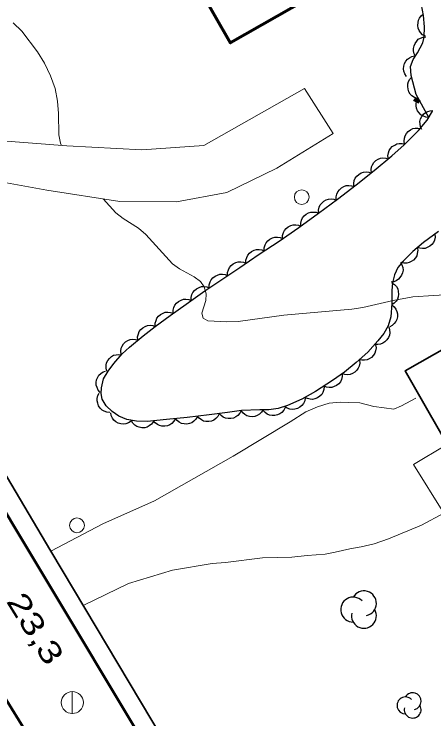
# Model space of a CAD drawing. Extents: x 355726 to 357533, y 5103782 to 5105258.
# Drawn here: x 356885.84 to 356914.37, y 5104316.14 to 5104364 of the extents above; entities that cross this region are included whole.
import ezdxf

# ---------------------------------------------------------------- set-up
doc = ezdxf.new("R2010")
doc.units = 0
doc.header["$LTSCALE"] = 0.6
doc.linetypes.add('DOT_DASHED', pattern=[7.7, 5, -1.2, 0.3, -1.2])
doc.linetypes.add('LONG_DASHED', pattern=[7.5, 6, -1.5])
for name, color, linetype, lineweight in [('19', 7, 'Continuous', 13), ('2', 7, 'LONG_DASHED', 13), ('21', 7, 'LONG_DASHED', 35), ('22', 7, 'Continuous', 13), ('3', 7, 'Continuous', 140), ('31', 7, 'Continuous', 35), ('36', 7, 'Continuous', 13), ('44', 7, 'Continuous', 25)]:
    doc.layers.add(name, color=color, linetype=linetype, lineweight=lineweight)

msp = doc.modelspace()

# ---------------------------------------------------------------- linework, layer by layer
at = {"layer": '19'}
for points in [[(356872.99, 5104353.36), (356875.43, 5104354.43), (356878.37, 5104355.28), (356884.45, 5104355.44), (356889.42, 5104355.05), (356894.52, 5104354.79), (356898.74, 5104355.07), (356905.58, 5104358.94), (356907.52, 5104355.88), (356903.69, 5104353.54), (356900.29, 5104351.88), (356896.87, 5104351.24), (356893.02, 5104351.28), (356888.06, 5104352.05), (356884.81, 5104352.63), (356881.62, 5104352.38), (356878.23, 5104351.99), (356874.74, 5104350.42)], [(356913.14, 5104337.92), (356912.16, 5104337.39), (356911.65, 5104337.18), (356911, 5104337.25), (356910.28, 5104337.36), (356909.33, 5104337.59), (356908.57, 5104337.63), (356907.99, 5104337.65), (356907.26, 5104337.57), (356906.45, 5104337.34), (356905.67, 5104336.99), (356904.6, 5104336.32), (356900.74, 5104333.97), (356895.39, 5104330.95), (356891.87, 5104329.39), (356888.35, 5104327.53)], [(356900.2, 5104326.75), (356902.72, 5104327.07), (356904.72, 5104327.13), (356905.76, 5104327.24), (356906.99, 5104327.33), (356907.65, 5104327.46), (356908.65, 5104327.68), (356909.43, 5104327.83), (356910.32, 5104328.02), (356911.29, 5104328.36), (356913.52, 5104329.3), (356915.05, 5104330.11), (356912.98, 5104333.41), (356915.18, 5104334.73)], [(356900.2, 5104326.75), (356899.3, 5104326.7), (356896.61, 5104326.24), (356893.63, 5104325.33), (356890.54, 5104323.84)]]:
    msp.add_lwpolyline(points, dxfattribs=at)
at = {"layer": '2', "linetype": 'Continuous'}
for points in [[(356885.79, 5104363.4), (356886.36, 5104362.84), (356887.43, 5104361.44), (356887.91, 5104360.66), (356888.33, 5104359.8), (356888.63, 5104358.95), (356888.79, 5104358.09), (356888.86, 5104357.25), (356888.88, 5104355.8), (356888.99, 5104355.23), (356889.06, 5104355.08)], [(356891.9, 5104351.45), (356892.76, 5104350.51), (356893.26, 5104350.13), (356894.29, 5104349.47), (356894.79, 5104349.03), (356896.6, 5104347.05), (356897.09, 5104346.69), (356898.08, 5104346.16), (356898.5, 5104345.84), (356898.77, 5104345.47), (356898.89, 5104345.01), (356898.87, 5104344.55), (356898.61, 5104343.68), (356898.69, 5104343.34), (356899.02, 5104343.16), (356900.31, 5104343.09), (356901.08, 5104343.13), (356904.18, 5104343.55), (356908.79, 5104343.96), (356909.55, 5104344.07), (356911.6, 5104344.55), (356912.93, 5104344.79), (356915.8, 5104344.99)]]:
    msp.add_lwpolyline(points, dxfattribs=at)
at = {"layer": '21', "linetype": 'Continuous', "lineweight": 53}
for points in [[(356980.28, 5104172.46), (356960.82, 5104204.67), (356938.73, 5104241.3), (356928.01, 5104258.93), (356882.74, 5104334.34), (356830.71, 5104420.8), (356815.67, 5104444.05), (356810.22, 5104452.59), (356805.78, 5104459.34), (356801.61, 5104465.59), (356797.55, 5104471.22), (356793.83, 5104476.18), (356790.19, 5104480.63), (356786.17, 5104485.25), (356782.33, 5104489.23), (356778.54, 5104492.88), (356773.51, 5104497.21), (356768.46, 5104501.08), (356762.89, 5104504.82), (356757.42, 5104508.17), (356751.33, 5104511.47), (356744.92, 5104514.5), (356738.32, 5104517.34), (356732.44, 5104519.68)], [(356884.5, 5104249.41), (356900.47, 5104259.12), (356908.88, 5104264.16), (356910.31, 5104264.88), (356911.7, 5104265.67), (356912.19, 5104266.26), (356912.63, 5104267.07), (356912.95, 5104268.01), (356913.23, 5104268.97), (356913.29, 5104269.76), (356913.21, 5104270.44), (356913.1, 5104271.01), (356912.46, 5104272.34), (356901.96, 5104290.08), (356892.14, 5104306.34), (356879.69, 5104326.53)]]:
    msp.add_lwpolyline(points, dxfattribs=at)
at = {"layer": '22', "lineweight": 35}
msp.add_lwpolyline([(356837.8, 5104411.74), (356848.06, 5104394.92), (356860.66, 5104373.68), (356872.75, 5104353.76), (356884.14, 5104334.61), (356888.35, 5104327.53), (356895.97, 5104314.73), (356907.64, 5104295.49), (356919.15, 5104276.13), (356930.45, 5104257.4), (356942.26, 5104238.13), (356954.4, 5104217.86), (356959.29, 5104209.66), (356963.6, 5104202.44), (356966.95, 5104196.86), (356981.04, 5104173.45)], dxfattribs=at)
at = {"layer": '3'}
msp.add_line((356913.03, 5104358.22), (356913.39, 5104358.05), dxfattribs=at)
at = {"layer": '31', "lineweight": 70}
msp.add_lwpolyline([(356910.99, 5104368.01), (356900.56, 5104362.05), (356895.23, 5104371.36), (356905.67, 5104377.33), (356910.99, 5104368.01)], close=True, dxfattribs=at)
at = {"layer": '31'}
msp.add_lwpolyline([(356916.1, 5104333.32), (356923.91, 5104337.76), (356920.23, 5104344.22), (356912.42, 5104339.78), (356916.1, 5104333.32)], close=True, dxfattribs=at)
at = {"layer": '36'}
msp.add_line((356889.8, 5104316.49), (356889.8, 5104317.99), dxfattribs=at)
for centre, radius in [((356905.389, 5104351.57), 0.5), ((356890.119, 5104329.28), 0.5), ((356889.804, 5104317.249), 0.75)]:
    msp.add_circle(centre, radius, dxfattribs=at)
at = {"layer": '44', "linetype": 'DOT_DASHED'}
for points in [[(356914.02, 5104356.98), (356913.16, 5104358.55), (356912.83, 5104359.82), (356912.78, 5104360.45), (356912.96, 5104360.91), (356913.26, 5104361.37), (356913.61, 5104362.05), (356913.7, 5104362.44), (356913.73, 5104363.13), (356913.66, 5104363.9), (356913.53, 5104364.63)], [(356914.69, 5104349.23), (356913.67, 5104348.48), (356912.93, 5104347.87), (356912.27, 5104347.23), (356911.92, 5104346.79), (356911.69, 5104346.29), (356911.55, 5104345.76), (356911.52, 5104345.22), (356911.52, 5104344.34), (356911.44, 5104343.44), (356911.27, 5104342.84), (356910.96, 5104342.32), (356910.56, 5104341.8), (356909.87, 5104341.05), (356909.09, 5104340.33), (356908.29, 5104339.69), (356907.47, 5104339.12), (356906.32, 5104338.37), (356905.4, 5104337.84), (356904.43, 5104337.41), (356903.78, 5104337.22), (356903.15, 5104337.13), (356902.55, 5104337.13), (356901.3, 5104337.08), (356900.34, 5104336.95), (356899.1, 5104336.78), (356897.6, 5104336.61), (356896.2, 5104336.47), (356894.88, 5104336.34), (356894.16, 5104336.36), (356893.51, 5104336.47), (356892.96, 5104336.69), (356892.5, 5104337.01), (356892.1, 5104337.4), (356891.84, 5104337.86), (356891.76, 5104338.23), (356891.78, 5104338.62), (356891.93, 5104339.22), (356892.23, 5104339.76), (356892.62, 5104340.28), (356893.19, 5104340.92), (356893.69, 5104341.38), (356894.62, 5104342.16), (356895.43, 5104342.78), (356896.45, 5104343.53), (356897.53, 5104344.3), (356898.81, 5104345.2), (356899.95, 5104345.97), (356901.18, 5104346.8), (356902.5, 5104347.69), (356903.85, 5104348.59), (356905.2, 5104349.51), (356906.53, 5104350.47), (356907.82, 5104351.43), (356909.08, 5104352.4), (356910.32, 5104353.38), (356911.52, 5104354.38), (356912.34, 5104355.13), (356913.33, 5104356.09), (356913.92, 5104356.8), (356914.27, 5104357.4)]]:
    msp.add_lwpolyline(points, dxfattribs=at)
at = {"layer": '44'}
for points in [[(356913.79, 5104362.5), (356913.6, 5104362.6), (356913.46, 5104362.75), (356913.36, 5104362.88), (356913.3, 5104363.04), (356913.27, 5104363.23), (356913.29, 5104363.42), (356913.32, 5104363.58), (356913.4, 5104363.73), (356913.51, 5104363.88), (356913.65, 5104363.99)], [(356913.13, 5104361.12), (356913.03, 5104361.31), (356912.99, 5104361.51), (356912.98, 5104361.67), (356913.02, 5104361.84), (356913.09, 5104362.01), (356913.2, 5104362.17), (356913.31, 5104362.29), (356913.47, 5104362.37), (356913.64, 5104362.44), (356913.82, 5104362.46)], [(356912.51, 5104359.77), (356912.39, 5104359.94), (356912.33, 5104360.13), (356912.3, 5104360.29), (356912.32, 5104360.47), (356912.38, 5104360.65), (356912.47, 5104360.81), (356912.57, 5104360.94), (356912.72, 5104361.04), (356912.88, 5104361.12), (356913.06, 5104361.16)], [(356913.23, 5104358.27), (356913.04, 5104358.34), (356912.87, 5104358.46), (356912.75, 5104358.57), (356912.67, 5104358.73), (356912.61, 5104358.9), (356912.59, 5104359.09), (356912.59, 5104359.26), (356912.65, 5104359.42), (356912.74, 5104359.59), (356912.86, 5104359.72)], [(356914.02, 5104356.98), (356913.81, 5104357), (356913.62, 5104357.08), (356913.48, 5104357.16), (356913.36, 5104357.29), (356913.26, 5104357.44), (356913.19, 5104357.62), (356913.16, 5104357.78), (356913.17, 5104357.96), (356913.22, 5104358.14), (356913.3, 5104358.3)], [(356913.55, 5104356.16), (356913.46, 5104356.35), (356913.43, 5104356.55), (356913.42, 5104356.71), (356913.47, 5104356.88), (356913.55, 5104357.05), (356913.67, 5104357.2), (356913.79, 5104357.31), (356913.95, 5104357.39), (356914.12, 5104357.44), (356914.3, 5104357.46)], [(356912.38, 5104355.17), (356912.35, 5104355.38), (356912.37, 5104355.58), (356912.41, 5104355.74), (356912.5, 5104355.89), (356912.62, 5104356.03), (356912.78, 5104356.14), (356912.93, 5104356.22), (356913.1, 5104356.25), (356913.28, 5104356.25), (356913.46, 5104356.22)], [(356911.28, 5104354.16), (356911.25, 5104354.37), (356911.28, 5104354.57), (356911.32, 5104354.73), (356911.42, 5104354.87), (356911.54, 5104355.01), (356911.71, 5104355.11), (356911.85, 5104355.19), (356912.02, 5104355.21), (356912.21, 5104355.21), (356912.39, 5104355.17)], [(356910.12, 5104353.21), (356910.1, 5104353.42), (356910.13, 5104353.62), (356910.19, 5104353.77), (356910.29, 5104353.92), (356910.42, 5104354.05), (356910.59, 5104354.14), (356910.74, 5104354.21), (356910.91, 5104354.23), (356911.1, 5104354.22), (356911.27, 5104354.17)], [(356908.93, 5104352.29), (356908.92, 5104352.49), (356908.96, 5104352.69), (356909.02, 5104352.85), (356909.13, 5104352.99), (356909.26, 5104353.11), (356909.43, 5104353.21), (356909.58, 5104353.27), (356909.76, 5104353.28), (356909.94, 5104353.27), (356910.11, 5104353.22)], [(356907.74, 5104351.37), (356907.73, 5104351.58), (356907.78, 5104351.78), (356907.84, 5104351.93), (356907.95, 5104352.07), (356908.08, 5104352.2), (356908.25, 5104352.29), (356908.4, 5104352.35), (356908.58, 5104352.36), (356908.76, 5104352.34), (356908.93, 5104352.29)], [(356906.54, 5104350.48), (356906.53, 5104350.69), (356906.58, 5104350.88), (356906.64, 5104351.04), (356906.75, 5104351.17), (356906.89, 5104351.3), (356907.06, 5104351.38), (356907.21, 5104351.44), (356907.39, 5104351.45), (356907.57, 5104351.43), (356907.74, 5104351.37)], [(356905.32, 5104349.6), (356905.32, 5104349.81), (356905.37, 5104350), (356905.44, 5104350.16), (356905.55, 5104350.29), (356905.69, 5104350.41), (356905.86, 5104350.5), (356906.01, 5104350.55), (356906.19, 5104350.56), (356906.37, 5104350.54), (356906.54, 5104350.48)], [(356904.09, 5104348.75), (356904.09, 5104348.96), (356904.15, 5104349.16), (356904.21, 5104349.31), (356904.33, 5104349.44), (356904.47, 5104349.56), (356904.65, 5104349.64), (356904.8, 5104349.69), (356904.98, 5104349.69), (356905.16, 5104349.66), (356905.33, 5104349.6)], [(356914.44, 5104349.05), (356914.45, 5104348.84), (356914.4, 5104348.64), (356914.34, 5104348.49), (356914.23, 5104348.35), (356914.09, 5104348.23), (356913.92, 5104348.15), (356913.77, 5104348.09), (356913.59, 5104348.08), (356913.41, 5104348.1), (356913.24, 5104348.16)], [(356902.84, 5104347.92), (356902.84, 5104348.13), (356902.9, 5104348.32), (356902.97, 5104348.47), (356903.09, 5104348.6), (356903.23, 5104348.72), (356903.41, 5104348.8), (356903.56, 5104348.85), (356903.74, 5104348.85), (356903.92, 5104348.82), (356904.09, 5104348.75)], [(356901.6, 5104347.08), (356901.6, 5104347.29), (356901.66, 5104347.48), (356901.72, 5104347.63), (356901.84, 5104347.77), (356901.98, 5104347.88), (356902.16, 5104347.96), (356902.31, 5104348.01), (356902.49, 5104348.01), (356902.67, 5104347.99), (356902.84, 5104347.92)], [(356913.23, 5104348.16), (356913.27, 5104347.96), (356913.24, 5104347.75), (356913.2, 5104347.59), (356913.11, 5104347.44), (356912.99, 5104347.3), (356912.83, 5104347.2), (356912.69, 5104347.12), (356912.52, 5104347.09), (356912.33, 5104347.08), (356912.15, 5104347.12)], [(356900.35, 5104346.24), (356900.35, 5104346.45), (356900.41, 5104346.64), (356900.48, 5104346.8), (356900.6, 5104346.93), (356900.74, 5104347.04), (356900.91, 5104347.12), (356901.07, 5104347.17), (356901.25, 5104347.18), (356901.43, 5104347.15), (356901.6, 5104347.08)], [(356912.09, 5104347.15), (356912.2, 5104346.98), (356912.25, 5104346.78), (356912.27, 5104346.61), (356912.24, 5104346.44), (356912.17, 5104346.27), (356912.06, 5104346.11), (356911.96, 5104345.99), (356911.81, 5104345.89), (356911.64, 5104345.82), (356911.46, 5104345.79)], [(356899.11, 5104345.4), (356899.11, 5104345.61), (356899.17, 5104345.81), (356899.24, 5104345.96), (356899.35, 5104346.09), (356899.5, 5104346.2), (356899.67, 5104346.28), (356899.83, 5104346.34), (356900, 5104346.34), (356900.19, 5104346.31), (356900.35, 5104346.24)], [(356911.52, 5104345.76), (356911.69, 5104345.64), (356911.82, 5104345.49), (356911.91, 5104345.34), (356911.95, 5104345.17), (356911.97, 5104344.99), (356911.94, 5104344.8), (356911.89, 5104344.64), (356911.8, 5104344.5), (356911.67, 5104344.36), (356911.52, 5104344.26)], [(356897.88, 5104344.54), (356897.87, 5104344.75), (356897.93, 5104344.95), (356898, 5104345.1), (356898.11, 5104345.24), (356898.25, 5104345.35), (356898.42, 5104345.44), (356898.58, 5104345.49), (356898.75, 5104345.5), (356898.94, 5104345.47), (356899.11, 5104345.41)], [(356896.66, 5104343.68), (356896.65, 5104343.89), (356896.7, 5104344.08), (356896.77, 5104344.23), (356896.88, 5104344.37), (356897.02, 5104344.49), (356897.19, 5104344.57), (356897.35, 5104344.63), (356897.52, 5104344.63), (356897.71, 5104344.61), (356897.88, 5104344.55)], [(356911.51, 5104344.26), (356911.67, 5104344.13), (356911.79, 5104343.96), (356911.86, 5104343.81), (356911.89, 5104343.64), (356911.89, 5104343.45), (356911.84, 5104343.27), (356911.78, 5104343.12), (356911.68, 5104342.98), (356911.54, 5104342.85), (356911.38, 5104342.77)], [(356895.44, 5104342.79), (356895.44, 5104343), (356895.49, 5104343.2), (356895.55, 5104343.35), (356895.66, 5104343.49), (356895.8, 5104343.61), (356895.97, 5104343.69), (356896.12, 5104343.75), (356896.3, 5104343.76), (356896.48, 5104343.74), (356896.65, 5104343.68)], [(356894.25, 5104341.88), (356894.24, 5104342.09), (356894.29, 5104342.29), (356894.35, 5104342.44), (356894.46, 5104342.58), (356894.59, 5104342.7), (356894.76, 5104342.79), (356894.91, 5104342.85), (356895.09, 5104342.87), (356895.27, 5104342.85), (356895.44, 5104342.79)], [(356911.3, 5104342.76), (356911.36, 5104342.56), (356911.37, 5104342.36), (356911.35, 5104342.19), (356911.28, 5104342.03), (356911.18, 5104341.88), (356911.04, 5104341.74), (356910.91, 5104341.65), (356910.75, 5104341.59), (356910.56, 5104341.56), (356910.38, 5104341.57)], [(356893.12, 5104340.9), (356893.1, 5104341.11), (356893.13, 5104341.31), (356893.19, 5104341.46), (356893.29, 5104341.61), (356893.42, 5104341.74), (356893.58, 5104341.83), (356893.73, 5104341.9), (356893.91, 5104341.92), (356894.09, 5104341.91), (356894.27, 5104341.86)], [(356910.41, 5104341.54), (356910.44, 5104341.34), (356910.41, 5104341.14), (356910.36, 5104340.98), (356910.27, 5104340.83), (356910.14, 5104340.69), (356909.98, 5104340.59), (356909.84, 5104340.51), (356909.66, 5104340.49), (356909.48, 5104340.49), (356909.3, 5104340.53)], [(356892.15, 5104339.75), (356892.1, 5104339.95), (356892.11, 5104340.15), (356892.13, 5104340.32), (356892.21, 5104340.47), (356892.32, 5104340.62), (356892.47, 5104340.74), (356892.61, 5104340.83), (356892.78, 5104340.87), (356892.97, 5104340.89), (356893.14, 5104340.87)], [(356909.32, 5104340.51), (356909.33, 5104340.3), (356909.29, 5104340.1), (356909.23, 5104339.95), (356909.13, 5104339.81), (356909, 5104339.68), (356908.83, 5104339.59), (356908.68, 5104339.52), (356908.5, 5104339.51), (356908.32, 5104339.52), (356908.15, 5104339.57)], [(356891.7, 5104338.3), (356891.56, 5104338.46), (356891.48, 5104338.64), (356891.43, 5104338.8), (356891.42, 5104338.98), (356891.45, 5104339.16), (356891.53, 5104339.34), (356891.61, 5104339.48), (356891.74, 5104339.6), (356891.9, 5104339.7), (356892.06, 5104339.76)], [(356908.14, 5104339.58), (356908.14, 5104339.38), (356908.08, 5104339.18), (356908.02, 5104339.03), (356907.9, 5104338.89), (356907.76, 5104338.78), (356907.59, 5104338.7), (356907.43, 5104338.64), (356907.26, 5104338.64), (356907.07, 5104338.66), (356906.91, 5104338.73)], [(356906.91, 5104338.71), (356906.9, 5104338.5), (356906.83, 5104338.31), (356906.75, 5104338.17), (356906.62, 5104338.05), (356906.47, 5104337.94), (356906.29, 5104337.87), (356906.13, 5104337.83), (356905.96, 5104337.84), (356905.78, 5104337.89), (356905.61, 5104337.96)], [(356892.36, 5104336.94), (356892.15, 5104336.96), (356891.96, 5104337.03), (356891.82, 5104337.11), (356891.7, 5104337.24), (356891.59, 5104337.39), (356891.53, 5104337.57), (356891.49, 5104337.73), (356891.5, 5104337.9), (356891.54, 5104338.09), (356891.62, 5104338.25)], [(356905.63, 5104337.94), (356905.59, 5104337.73), (356905.5, 5104337.55), (356905.4, 5104337.42), (356905.27, 5104337.31), (356905.1, 5104337.22), (356904.92, 5104337.17), (356904.76, 5104337.15), (356904.58, 5104337.18), (356904.41, 5104337.24), (356904.26, 5104337.33)], [(356901.27, 5104337.08), (356901.18, 5104336.89), (356901.04, 5104336.74), (356900.91, 5104336.64), (356900.75, 5104336.57), (356900.57, 5104336.53), (356900.38, 5104336.54), (356900.22, 5104336.56), (356900.06, 5104336.63), (356899.91, 5104336.74), (356899.79, 5104336.88)], [(356902.77, 5104337.14), (356902.66, 5104336.96), (356902.51, 5104336.83), (356902.37, 5104336.74), (356902.2, 5104336.68), (356902.02, 5104336.66), (356901.83, 5104336.68), (356901.67, 5104336.72), (356901.52, 5104336.81), (356901.38, 5104336.93), (356901.27, 5104337.08)], [(356904.26, 5104337.29), (356904.17, 5104337.1), (356904.03, 5104336.95), (356903.9, 5104336.85), (356903.74, 5104336.78), (356903.56, 5104336.74), (356903.37, 5104336.74), (356903.21, 5104336.76), (356903.05, 5104336.84), (356902.9, 5104336.94), (356902.78, 5104337.08)], [(356893.8, 5104336.35), (356893.63, 5104336.24), (356893.44, 5104336.18), (356893.27, 5104336.15), (356893.1, 5104336.17), (356892.92, 5104336.22), (356892.76, 5104336.32), (356892.63, 5104336.42), (356892.53, 5104336.57), (356892.45, 5104336.73), (356892.41, 5104336.91)], [(356896.81, 5104336.53), (356896.71, 5104336.35), (356896.56, 5104336.2), (356896.43, 5104336.1), (356896.27, 5104336.04), (356896.09, 5104336.01), (356895.89, 5104336.02), (356895.73, 5104336.05), (356895.58, 5104336.13), (356895.43, 5104336.24), (356895.31, 5104336.38)], [(356898.3, 5104336.68), (356898.2, 5104336.5), (356898.06, 5104336.35), (356897.92, 5104336.25), (356897.76, 5104336.19), (356897.58, 5104336.16), (356897.39, 5104336.17), (356897.23, 5104336.2), (356897.07, 5104336.28), (356896.92, 5104336.39), (356896.81, 5104336.53)], [(356899.79, 5104336.86), (356899.69, 5104336.67), (356899.55, 5104336.53), (356899.42, 5104336.43), (356899.26, 5104336.36), (356899.07, 5104336.33), (356898.88, 5104336.34), (356898.72, 5104336.36), (356898.57, 5104336.44), (356898.42, 5104336.55), (356898.3, 5104336.69)], [(356895.32, 5104336.33), (356895.19, 5104336.16), (356895.03, 5104336.03), (356894.89, 5104335.95), (356894.72, 5104335.91), (356894.53, 5104335.9), (356894.35, 5104335.94), (356894.19, 5104335.99), (356894.05, 5104336.09), (356893.91, 5104336.22), (356893.82, 5104336.37)]]:
    msp.add_lwpolyline(points, dxfattribs=at)
for centre, radius, start, end in [((356909.614, 5104323.983), 0.847, 282.2692, 149.7263), ((356908.885, 5104323.559), 0.847, 44.1154, 269.804), ((356909.614, 5104323.136), 0.847, 166.9369, 29.6212), ((356912.929, 5104317.339), 0.573, 282.2692, 149.7263), ((356912.437, 5104317.053), 0.573, 44.1154, 269.804), ((356912.929, 5104316.766), 0.573, 166.9369, 29.6212)]:
    msp.add_arc(centre, radius, start, end, dxfattribs=at)

# ---------------------------------------------------------------- texts
at = {"layer": '3', "width": 1.35}
msp.add_text('23,3   ', height=1.5, rotation=301.697, dxfattribs=at).set_placement((356885.27, 5104324.13))

doc.saveas('drawing.dxf')
